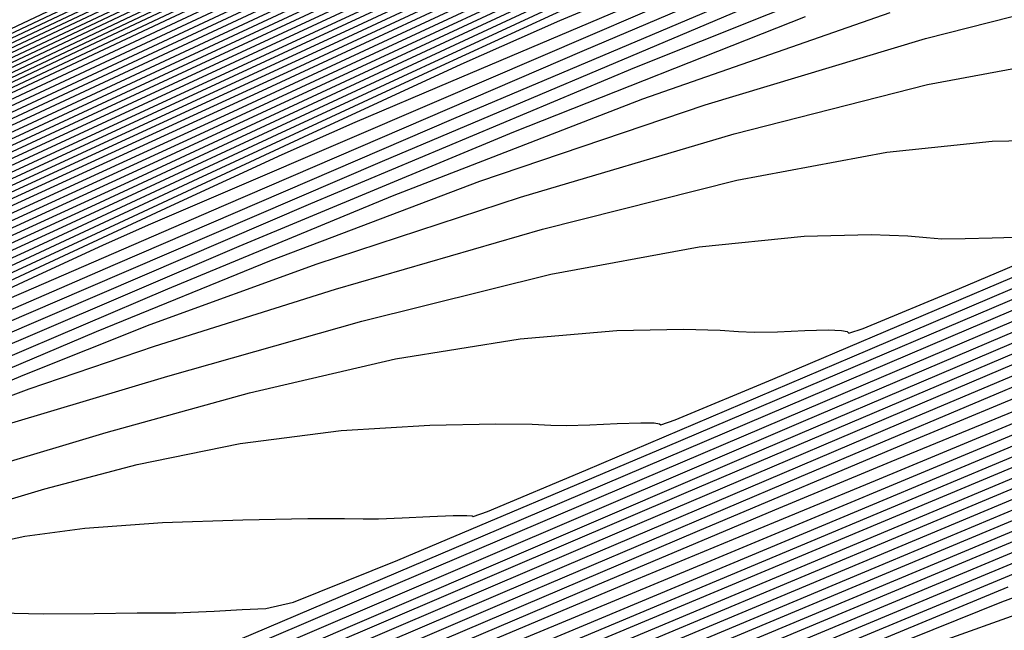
# Model space of a CAD drawing. Extents: x 3249832 to 3255657, y 13789405 to 13793316.
# Tile 361 of 656: x 3254717 to 3254721.46, y 13790584.61 to 13790587.38. Entities that reach past the tile are written whole.
import ezdxf

# ---------------------------------------------------------------- set-up
doc = ezdxf.new("R2010")
doc.units = 0
doc.header["$LTSCALE"] = 100
doc.header["$MEASUREMENT"] = 0
for name, color, linetype in [('GRATIO_CON', 10, 'CONTINUOUS'), ('GRATIO_ICON', 7, 'CONTINUOUS'), ('TARGETS_EAST', 7, 'CONTINUOUS')]:
    doc.layers.add(name, color=color, linetype=linetype)

# ---------------------------------------------------------------- blocks, each defined once
blk = doc.blocks.new('Gratio_032316_contours')
at = {"layer": 'GRATIO_CON', "color": 5, "linetype": 'Continuous', "flags": 128}
for points in [[(3254692.6071, 13790575.0655), (3254698.4305, 13790578.0125), (3254705.288, 13790581.4601), (3254711.117, 13790584.3885), (3254714.3706, 13790586.0332), (3254715.5644, 13790586.6501), (3254715.7297, 13790586.7503), (3254715.7257, 13790586.7599), (3254715.7243, 13790586.7643), (3254715.7252, 13790586.7639), (3254715.8478, 13790586.8163), (3254716.6894, 13790587.2086), (3254718.9668, 13790588.2849), (3254723.1765, 13790590.283), (3254728.934, 13790593.0143), (3254735.6343, 13790596.1835), (3254742.618, 13790599.4693), (3254749.0072, 13790602.4459)], [(3254691.7685, 13790574.5555), (3254694.7177, 13790576.0836), (3254700.0143, 13790578.764), (3254706.2512, 13790581.9005), (3254711.5522, 13790584.5659), (3254714.5103, 13790586.065), (3254715.5954, 13790586.6284), (3254715.7466, 13790586.7184), (3254715.8482, 13790586.7698), (3254716.5643, 13790587.1058), (3254718.5044, 13790588.0223), (3254722.1163, 13790589.7361), (3254727.2033, 13790592.148), (3254733.407, 13790595.0801), (3254740.2443, 13790598.295), (3254746.7332, 13790601.3185)], [(3254691.9524, 13790574.5689), (3254692.9705, 13790575.1405), (3254695.773, 13790576.5926), (3254700.8063, 13790579.1398), (3254706.7329, 13790582.1204), (3254711.7701, 13790584.6536), (3254714.5808, 13790586.0787), (3254715.6116, 13790586.6148), (3254715.755, 13790586.7009), (3254715.8477, 13790586.748), (3254716.5017, 13790587.0546), (3254718.2731, 13790587.891), (3254721.5863, 13790589.4626), (3254726.338, 13790591.7148), (3254732.2933, 13790594.5284), (3254739.0575, 13790597.7078), (3254745.5962, 13790600.7549)], [(3254692.5832, 13790574.7153), (3254693.0422, 13790574.9924), (3254693.0886, 13790575.0656), (3254693.2076, 13790575.1838), (3254694.1724, 13790575.7255), (3254696.8283, 13790577.1016), (3254701.5982, 13790579.5155), (3254707.2147, 13790582.3403), (3254711.9881, 13790584.7413), (3254714.6513, 13790586.0925), (3254715.6277, 13790586.6012), (3254715.7634, 13790586.6833), (3254715.8472, 13790586.7262), (3254716.4391, 13790587.0034), (3254718.0419, 13790587.7597), (3254721.0562, 13790589.1891), (3254725.4726, 13790591.2817), (3254731.1796, 13790593.9767), (3254737.8706, 13790597.1207), (3254744.4593, 13790600.1912), (3254749.6643, 13790602.5732)], [(3254692.5223, 13790574.6256), (3254693.8324, 13790575.3348), (3254694.3015, 13790575.6152), (3254694.3504, 13790575.6871), (3254694.4629, 13790575.7987), (3254695.3744, 13790576.3105), (3254697.8837, 13790577.6106), (3254702.3901, 13790579.8913), (3254707.6964, 13790582.5602), (3254712.2061, 13790584.8288), (3254714.7221, 13790586.1058), (3254715.6444, 13790586.587), (3254715.7723, 13790586.665), (3254715.8471, 13790586.7039), (3254716.3767, 13790586.9518), (3254717.8108, 13790587.6282), (3254720.5261, 13790588.9155), (3254724.6073, 13790590.8486), (3254730.066, 13790593.425), (3254736.6838, 13790596.5336), (3254743.3223, 13790599.6276), (3254748.6131, 13790602.0511)], [(3254692.5199, 13790574.5458), (3254694.97, 13790575.8408), (3254696.3308, 13790576.574), (3254696.8201, 13790576.8609), (3254696.8741, 13790576.93), (3254696.9733, 13790577.0286), (3254697.7783, 13790577.4805), (3254699.9943, 13790578.6287), (3254703.9739, 13790580.6428), (3254708.66, 13790582.9997), (3254712.6425, 13790585.0035), (3254714.8643, 13790586.1316), (3254715.6786, 13790586.5571), (3254715.7913, 13790586.6268), (3254715.848, 13790586.6577), (3254716.2527, 13790586.8476), (3254717.3489, 13790587.3648), (3254719.4661, 13790588.3683), (3254722.8766, 13790589.9822), (3254727.8386, 13790592.3216), (3254734.3101, 13790595.3593), (3254741.0483, 13790598.5002), (3254746.5107, 13790601.007)], [(3254690.7614, 13790573.5823), (3254693.6995, 13790575.131), (3254696.1939, 13790576.4485), (3254697.5799, 13790577.1935), (3254698.0794, 13790577.4837), (3254698.1359, 13790577.5514), (3254698.2286, 13790577.6435), (3254698.9803, 13790578.0655), (3254701.0496, 13790579.1377), (3254704.7659, 13790581.0185), (3254709.1418, 13790583.2195), (3254712.8607, 13790585.0908), (3254714.9354, 13790586.1445), (3254715.6957, 13790586.5422), (3254715.8008, 13790586.6077), (3254715.8484, 13790586.6346), (3254716.1906, 13790586.7956), (3254717.1179, 13790587.2331), (3254718.9361, 13790588.0947), (3254722.0113, 13790589.5491), (3254726.725, 13790591.7699), (3254733.1232, 13790594.7722), (3254739.9114, 13790597.9366), (3254745.4594, 13790600.485)], [(3254691.8891, 13790574.1408), (3254694.879, 13790575.7162), (3254697.4178, 13790577.0561), (3254698.8291, 13790577.8131), (3254699.3387, 13790578.1066), (3254699.3977, 13790578.1728), (3254699.4838, 13790578.2584), (3254700.1822, 13790578.6505), (3254702.1049, 13790579.6467), (3254705.5578, 13790581.3942), (3254709.6236, 13790583.4393), (3254713.0789, 13790585.1781), (3254715.0065, 13790586.1574), (3254715.7128, 13790586.5273), (3254715.8103, 13790586.5886), (3254715.8489, 13790586.6115), (3254716.1286, 13790586.7435), (3254716.887, 13790587.1013), (3254718.4061, 13790587.8211), (3254721.146, 13790589.1159), (3254725.6113, 13790591.2182), (3254731.9364, 13790594.185)], [(3254700.739, 13790578.8733), (3254701.3842, 13790579.2355), (3254703.1602, 13790580.1557), (3254706.3497, 13790581.7699), (3254710.1054, 13790583.6589), (3254713.2973, 13790585.2645), (3254715.0779, 13790586.1684), (3254715.7302, 13790586.5099), (3254715.8195, 13790586.5677), (3254715.8167, 13790586.5744), (3254715.8158, 13790586.5773), (3254715.8161, 13790586.5776), (3254715.8482, 13790586.5908), (3254716.0664, 13790586.6917), (3254716.656, 13790586.9696), (3254717.8761, 13790587.5475), (3254720.2806, 13790588.6828), (3254724.4976, 13790590.6665), (3254730.7495, 13790593.5979)], [(3254701.0893, 13790578.8791), (3254702.5767, 13790579.6718), (3254703.1167, 13790579.9751), (3254703.1831, 13790580.0372), (3254703.2495, 13790580.1032), (3254703.7881, 13790580.4056), (3254705.2708, 13790581.1738), (3254707.9336, 13790582.5214), (3254711.069, 13790584.0984), (3254713.7337, 13790585.4389), (3254715.2203, 13790586.1935), (3254715.7648, 13790586.4786), (3254715.8393, 13790586.5272), (3254715.8369, 13790586.5335), (3254715.8358, 13790586.5368), (3254715.8357, 13790586.538), (3254715.8493, 13790586.5443), (3254715.9424, 13790586.5876), (3254716.1941, 13790586.7062), (3254716.816, 13790587.0003), (3254718.55, 13790587.8165), (3254722.2703, 13790589.5631), (3254728.3759, 13790592.4236)], [(3254699.5972, 13790578.0569), (3254702.3132, 13790579.4867), (3254703.8259, 13790580.2913), (3254704.376, 13790580.5979), (3254704.4449, 13790580.6586), (3254704.5048, 13790580.7181), (3254704.9901, 13790580.9906), (3254706.3261, 13790581.6828), (3254708.7255, 13790582.8971), (3254711.5508, 13790584.3181), (3254713.952, 13790585.526), (3254715.2915, 13790586.206), (3254715.7822, 13790586.463), (3254715.8492, 13790586.507), (3254715.8469, 13790586.513), (3254715.8458, 13790586.5165), (3254715.8455, 13790586.5183), (3254715.8498, 13790586.521), (3254715.8804, 13790586.5355), (3254715.9632, 13790586.5745), (3254716.286, 13790586.7267), (3254717.6847, 13790587.3833), (3254721.1566, 13790589.0114), (3254727.189, 13790591.8365)], [(3254700.7768, 13790578.6421), (3254703.5371, 13790580.0944), (3254705.0751, 13790580.9109), (3254705.6353, 13790581.2207), (3254705.7067, 13790581.2801), (3254705.76, 13790581.333), (3254706.1921, 13790581.5756), (3254707.3814, 13790582.1918), (3254709.5175, 13790583.2728), (3254712.0326, 13790584.5379), (3254714.1702, 13790585.6132), (3254715.3627, 13790586.2185), (3254715.7995, 13790586.4474), (3254715.8591, 13790586.4866), (3254715.8571, 13790586.4921), (3254715.8561, 13790586.4954), (3254715.8558, 13790586.4971), (3254716.0291, 13790586.5789), (3254717.2419, 13790587.147), (3254720.5334, 13790588.689), (3254726.4243, 13790591.447), (3254733.3619, 13790594.6822)], [(3254698.6556, 13790577.4919), (3254701.9564, 13790579.2273), (3254704.7609, 13790580.702), (3254706.3242, 13790581.5304), (3254706.8946, 13790581.8436), (3254706.9685, 13790581.9015), (3254707.0152, 13790581.9479), (3254707.394, 13790582.1606), (3254708.4368, 13790582.7009), (3254710.3094, 13790583.6486), (3254712.5144, 13790584.7576), (3254714.3884, 13790585.7003), (3254715.4339, 13790586.231), (3254715.8168, 13790586.4317), (3254715.8691, 13790586.4661), (3254715.8673, 13790586.4709), (3254715.8666, 13790586.4736), (3254715.8666, 13790586.4746), (3254716.0343, 13790586.5527), (3254717.205, 13790587.0999), (3254720.3813, 13790588.5869), (3254726.0653, 13790591.2475), (3254732.7589, 13790594.3687)], [(3254700.911, 13790578.6089), (3254704.3155, 13790580.3977), (3254707.2087, 13790581.9173), (3254708.8226, 13790582.7696), (3254709.4132, 13790583.0892), (3254709.4922, 13790583.1444), (3254709.5257, 13790583.1778), (3254709.798, 13790583.3306), (3254710.5474, 13790583.7189), (3254711.8932, 13790584.4001), (3254713.478, 13790585.1973), (3254714.8247, 13790585.8755), (3254715.5759, 13790586.2579), (3254715.8513, 13790586.4026), (3254715.8897, 13790586.4263), (3254716.0452, 13790586.4993), (3254717.1314, 13790587.0056), (3254720.077, 13790588.3828), (3254725.3472, 13790590.8485), (3254731.553, 13790593.7418)], [(3254699.1029, 13790577.6187), (3254702.0388, 13790579.1675), (3254705.495, 13790580.9829), (3254708.4325, 13790582.525), (3254710.0718, 13790583.3891), (3254710.6725, 13790583.7121), (3254710.754, 13790583.7659), (3254710.781, 13790583.7927), (3254710.9999, 13790583.9156), (3254711.6027, 13790584.2279), (3254712.6852, 13790584.7758), (3254713.9598, 13790585.417), (3254715.0429, 13790585.9625), (3254715.6472, 13790586.27), (3254715.8688, 13790586.3861), (3254715.9002, 13790586.4045), (3254716.0503, 13790586.4733), (3254717.0945, 13790586.9586), (3254719.9249, 13790588.2807), (3254724.9882, 13790590.649), (3254730.95, 13790593.4284)], [(3254700.1865, 13790578.1548), (3254703.1665, 13790579.726), (3254706.6746, 13790581.568), (3254709.6564, 13790583.1326), (3254711.321, 13790584.0087), (3254711.9318, 13790584.3349), (3254712.0158, 13790584.3873), (3254712.0362, 13790584.4076), (3254712.2019, 13790584.5006), (3254712.658, 13790584.7369), (3254713.4771, 13790585.1515), (3254714.4416, 13790585.6367), (3254715.2612, 13790586.0495), (3254715.7184, 13790586.2822), (3254715.8859, 13790586.3706), (3254715.9089, 13790586.3857), (3254715.9087, 13790586.3872), (3254715.9095, 13790586.3868), (3254715.9111, 13790586.3845), (3254716.0564, 13790586.4474), (3254717.0585, 13790586.9111), (3254719.7731, 13790588.1784), (3254724.6292, 13790590.4494), (3254730.3471, 13790593.1149)], [(3254701.2702, 13790578.6908), (3254704.2942, 13790580.2845), (3254707.8541, 13790582.1532), (3254710.8802, 13790583.7402), (3254712.5702, 13790584.6282), (3254713.1911, 13790584.9578), (3254713.2776, 13790585.0087), (3254713.2914, 13790585.0225), (3254713.4039, 13790585.0856), (3254713.7133, 13790585.246), (3254714.269, 13790585.5272), (3254714.9234, 13790585.8564), (3254715.4795, 13790586.1365), (3254715.7897, 13790586.2944), (3254715.9033, 13790586.3543), (3254715.9191, 13790586.3645), (3254715.9192, 13790586.3653), (3254715.9202, 13790586.3644), (3254715.9222, 13790586.3617), (3254716.0619, 13790586.421), (3254717.0218, 13790586.864), (3254719.6211, 13790588.0763), (3254724.2702, 13790590.2499), (3254729.7441, 13790592.8014)], [(3254691.0121, 13790572.8429), (3254693.6234, 13790574.3309), (3254696.5687, 13790575.9783), (3254699.0297, 13790577.3495), (3254700.4885, 13790578.1685), (3254701.6296, 13790578.7987), (3254703.4376, 13790579.763), (3254706.5497, 13790581.4016), (3254710.2132, 13790583.3237), (3254713.3279, 13790584.9557), (3254715.0692, 13790585.8682), (3254715.7163, 13790586.2075), (3254715.8239, 13790586.264), (3254715.8528, 13790586.2788), (3254715.887, 13790586.296), (3254715.9164, 13790586.3105), (3254715.9334, 13790586.3181), (3254715.9409, 13790586.3194), (3254715.9444, 13790586.3161), (3254716.0728, 13790586.3683), (3254716.9484, 13790586.7696), (3254719.317, 13790587.8721), (3254723.5521, 13790589.8509), (3254728.5382, 13790592.1745)], [(3254691.9191, 13790573.2857), (3254694.5673, 13790574.7946), (3254697.5541, 13790576.465), (3254700.05, 13790577.8549), (3254701.523, 13790578.6809), (3254702.6327, 13790579.2936), (3254704.3365, 13790580.2023), (3254707.26, 13790581.7415), (3254710.7015, 13790583.5471), (3254713.6273, 13790585.0804), (3254715.2623, 13790585.9375), (3254715.8645, 13790586.2537), (3254715.9507, 13790586.2992), (3254715.9513, 13790586.2989), (3254715.9528, 13790586.2973), (3254715.9556, 13790586.2932), (3254716.0783, 13790586.3419), (3254716.9117, 13790586.7225), (3254719.1649, 13790587.7699), (3254723.1931, 13790589.6514), (3254727.9352, 13790591.8611)], [(3254691.1289, 13790572.7074), (3254692.8262, 13790573.7285), (3254695.5111, 13790575.2584), (3254698.5396, 13790576.9517), (3254701.0703, 13790578.3603), (3254702.5566, 13790579.1927), (3254703.629, 13790579.7849), (3254705.2126, 13790580.6296), (3254707.9188, 13790582.0544), (3254711.1043, 13790583.7259), (3254713.8124, 13790585.1457), (3254715.3255, 13790585.9397), (3254715.8827, 13790586.2333), (3254715.9621, 13790586.2761), (3254715.9625, 13790586.2763), (3254715.9639, 13790586.2747), (3254715.9669, 13790586.2704), (3254716.0838, 13790586.3155), (3254716.875, 13790586.6753), (3254719.0129, 13790587.6678), (3254722.8341, 13790589.4518), (3254727.3323, 13790591.5476)], [(3254692.0127, 13790573.1362), (3254693.7333, 13790574.1713), (3254696.455, 13790575.7221), (3254699.525, 13790577.4384), (3254702.0906, 13790578.8657), (3254703.5901, 13790579.7046), (3254704.6253, 13790580.2762), (3254706.0887, 13790581.057), (3254708.5775, 13790582.3673), (3254711.5071, 13790583.9048), (3254713.9975, 13790585.2109), (3254715.3888, 13790585.942), (3254715.9008, 13790586.2129), (3254715.9735, 13790586.2531), (3254715.9737, 13790586.2537), (3254715.975, 13790586.2522), (3254715.9781, 13790586.2475), (3254716.0893, 13790586.2892), (3254716.8383, 13790586.6281), (3254718.8608, 13790587.5657), (3254722.4751, 13790589.2523), (3254726.7293, 13790591.2342), (3254730.3544, 13790592.9064)], [(3254692.5237, 13790573.0777), (3254692.8909, 13790573.3927), (3254693.7803, 13790573.994), (3254695.5475, 13790575.0569), (3254698.3428, 13790576.6495), (3254701.4959, 13790578.4118), (3254704.1312, 13790579.8766), (3254705.6573, 13790580.7284), (3254706.6179, 13790581.2589), (3254707.8409, 13790581.9116), (3254709.8949, 13790582.9932), (3254712.3127, 13790584.2624), (3254714.3677, 13790585.3414), (3254715.5154, 13790585.9462), (3254715.9384, 13790586.1699), (3254716.0007, 13790586.1996), (3254716.0998, 13790586.236), (3254716.7645, 13790586.534), (3254718.5565, 13790587.3616), (3254721.7569, 13790588.8533), (3254725.5234, 13790590.6072), (3254728.7326, 13790592.0876)], [(3254702.4813, 13790578.8985), (3254705.1516, 13790580.382), (3254706.6909, 13790581.2403), (3254707.6142, 13790581.7502), (3254708.717, 13790582.339), (3254710.5537, 13790583.3061), (3254712.7155, 13790584.4412), (3254714.5528, 13790585.4066), (3254715.5787, 13790585.9484), (3254715.9566, 13790586.1493), (3254716.0125, 13790586.176), (3254716.1056, 13790586.2094), (3254716.728, 13790586.4867), (3254718.4045, 13790587.2595), (3254721.3979, 13790588.6538), (3254724.9204, 13790590.2938), (3254727.9217, 13790591.6781)], [(3254700.2305, 13790577.577), (3254703.4667, 13790579.3852), (3254706.1719, 13790580.8874), (3254707.7245, 13790581.7521), (3254708.6106, 13790582.2416), (3254709.5931, 13790582.7663), (3254711.2124, 13790583.619), (3254713.1183, 13790584.6201), (3254714.7379, 13790585.4718), (3254715.642, 13790585.9507), (3254715.9748, 13790586.1288), (3254716.0242, 13790586.1525), (3254716.1114, 13790586.1827), (3254716.6914, 13790586.4394), (3254718.2526, 13790587.1573), (3254721.0389, 13790588.4543), (3254724.3174, 13790589.9803), (3254727.1107, 13790591.2687)], [(3254701.1744, 13790578.0407), (3254704.4521, 13790579.8719), (3254707.1922, 13790581.3929), (3254708.7581, 13790582.264), (3254709.6069, 13790582.7329), (3254710.4692, 13790583.1937), (3254711.8711, 13790583.9319), (3254713.5211, 13790584.7989), (3254714.923, 13790585.5371), (3254715.7052, 13790585.9529), (3254715.993, 13790586.1082), (3254716.0359, 13790586.1289), (3254716.1172, 13790586.156), (3254716.6549, 13790586.3921), (3254718.1006, 13790587.0552), (3254720.6799, 13790588.2547), (3254723.7145, 13790589.6669), (3254726.2998, 13790590.8593), (3254727.7982, 13790591.5265)], [(3254703.0621, 13790578.9681), (3254706.423, 13790580.8453), (3254709.2328, 13790582.4037), (3254710.8252, 13790583.2878), (3254711.5995, 13790583.7155), (3254712.2214, 13790584.0483), (3254713.1886, 13790584.5577), (3254714.3269, 13790585.1559), (3254715.2941, 13790585.6652), (3254715.8336, 13790585.9524), (3254716.0313, 13790586.0613), (3254716.0585, 13790586.0801), (3254716.0583, 13790586.0819), (3254716.0598, 13790586.0806), (3254716.0634, 13790586.0753), (3254716.133, 13790586.0953), (3254716.5847, 13790586.2924), (3254717.7979, 13790586.8485), (3254719.9623, 13790587.855), (3254722.5086, 13790589.0399), (3254724.678, 13790590.0404), (3254725.9429, 13790590.6036), (3254726.702, 13790590.9159), (3254727.5851, 13790591.2734)], [(3254710.2531, 13790582.9091), (3254711.8588, 13790583.7997), (3254712.5958, 13790584.2069), (3254713.0975, 13790584.4757), (3254713.8473, 13790584.8706), (3254714.7299, 13790585.3343), (3254715.4797, 13790585.7292), (3254715.898, 13790585.9519), (3254716.0513, 13790586.0363), (3254716.0726, 13790586.0508), (3254716.0729, 13790586.0522), (3254716.0746, 13790586.0509), (3254716.0782, 13790586.046), (3254716.1413, 13790586.0642), (3254716.5498, 13790586.2423), (3254717.6467, 13790586.7451), (3254719.6035, 13790587.6551), (3254721.9057, 13790588.7264), (3254723.867, 13790589.631), (3254725.0153, 13790590.1422), (3254725.7337, 13790590.4384), (3254726.6191, 13790590.7994), (3254728.1014, 13790591.4258)], [(3254711.2735, 13790583.4146), (3254712.8924, 13790584.3116), (3254713.5921, 13790584.6982), (3254713.9736, 13790584.903), (3254714.5061, 13790585.1835), (3254715.1328, 13790585.5128), (3254715.6653, 13790585.7932), (3254715.9624, 13790585.9513), (3254716.0713, 13790586.0113), (3254716.0867, 13790586.0216), (3254716.0874, 13790586.0225), (3254716.0894, 13790586.0212), (3254716.093, 13790586.0168), (3254716.1496, 13790586.033), (3254716.5148, 13790586.1922), (3254717.4954, 13790586.6417), (3254719.2447, 13790587.4552), (3254721.3027, 13790588.4128), (3254723.0561, 13790589.2215), (3254724.0877, 13790589.6807), (3254724.7653, 13790589.9609), (3254725.6531, 13790590.3253), (3254727.1525, 13790590.9606)], [(3254709.3793, 13790582.3055), (3254712.2938, 13790583.92), (3254713.926, 13790584.8234), (3254714.5884, 13790585.1895), (3254714.8497, 13790585.3304), (3254715.1648, 13790585.4963), (3254715.5357, 13790585.6912), (3254715.8509, 13790585.8572), (3254716.0267, 13790585.9508), (3254716.0914, 13790585.9863), (3254716.1009, 13790585.9923), (3254716.102, 13790585.9927), (3254716.1042, 13790585.9915), (3254716.1077, 13790585.9875), (3254716.1578, 13790586.0018), (3254716.4798, 13790586.1421), (3254717.3441, 13790586.5383), (3254718.8859, 13790587.2553), (3254720.6998, 13790588.0993)], [(3254702.5906, 13790578.2673), (3254704.5244, 13790579.4329), (3254707.5692, 13790581.1695), (3254710.9985, 13790583.0851), (3254713.864, 13790584.673), (3254715.4593, 13790585.5568), (3254716.0468, 13790585.8839), (3254716.1309, 13790585.932), (3254716.1321, 13790585.9327), (3254716.1344, 13790585.9319), (3254716.1375, 13790585.929), (3254716.1744, 13790585.9394), (3254716.4098, 13790586.042), (3254717.0415, 13790586.3315), (3254718.1683, 13790586.8555), (3254719.4939, 13790587.4723), (3254720.6233, 13790587.9932), (3254721.3048, 13790588.2964), (3254721.8603, 13790588.5284), (3254722.7552, 13790588.9032), (3254724.306, 13790589.5652), (3254726.2341, 13790590.3812), (3254728.1119, 13790591.1491)], [(3254711.3447, 13790583.2193), (3254714.0292, 13790584.7085), (3254715.5225, 13790585.5385), (3254716.0713, 13790585.8475), (3254716.1482, 13790585.8954), (3254716.1471, 13790585.8987), (3254716.1467, 13790585.9009), (3254716.1471, 13790585.9023), (3254716.1482, 13790585.9028), (3254716.1501, 13790585.9021), (3254716.1527, 13790585.8997), (3254716.1828, 13790585.9082), (3254716.3749, 13790585.9919), (3254716.8902, 13790586.2281), (3254717.8095, 13790586.6556), (3254718.891, 13790587.1588), (3254719.8124, 13790587.5838), (3254720.3772, 13790587.8349), (3254720.8919, 13790588.051), (3254721.7892, 13790588.4292), (3254723.3571, 13790589.1), (3254725.3073, 13790589.926), (3254727.2068, 13790590.7028)], [(3254711.6908, 13790583.3536), (3254714.1943, 13790584.7444), (3254715.5857, 13790585.521), (3254716.096, 13790585.8124), (3254716.1664, 13790585.8601), (3254716.1645, 13790585.8656), (3254716.1637, 13790585.8693), (3254716.1637, 13790585.8715), (3254716.1645, 13790585.8725), (3254716.1659, 13790585.8722), (3254716.1679, 13790585.8704), (3254716.1912, 13790585.877), (3254716.3399, 13790585.9418), (3254716.7389, 13790586.1247), (3254717.4507, 13790586.4557), (3254718.2881, 13790586.8453), (3254719.0015, 13790587.1744), (3254719.4495, 13790587.3735), (3254719.9236, 13790587.5735), (3254720.8232, 13790587.9552), (3254722.4083, 13790588.6348), (3254724.3805, 13790589.4707), (3254726.3018, 13790590.2565), (3254727.8228, 13790590.829)], [(3254709.2429, 13790581.9209), (3254712.0369, 13790583.4878), (3254714.3594, 13790584.7803), (3254715.6488, 13790585.5035), (3254716.1207, 13790585.7773), (3254716.1846, 13790585.8249), (3254716.182, 13790585.8325), (3254716.1806, 13790585.8376), (3254716.1803, 13790585.8408), (3254716.1807, 13790585.8423), (3254716.1817, 13790585.8424), (3254716.1831, 13790585.8412), (3254716.1996, 13790585.8458), (3254716.305, 13790585.8917), (3254716.5876, 13790586.0213), (3254717.0919, 13790586.2558), (3254717.6851, 13790586.5318), (3254718.1906, 13790586.7649), (3254718.5219, 13790586.912), (3254718.9553, 13790587.096), (3254719.8572, 13790587.4811)], [(3254710.3587, 13790582.4219), (3254712.7291, 13790583.7564), (3254714.6896, 13790584.8521), (3254715.7751, 13790585.4686), (3254716.1701, 13790585.7071), (3254716.221, 13790585.7544), (3254716.2168, 13790585.7662), (3254716.2147, 13790585.7742), (3254716.2138, 13790585.779), (3254716.2163, 13790585.7824), (3254716.2349, 13790585.7914), (3254716.285, 13790585.8145), (3254716.3743, 13790585.856), (3254716.4793, 13790585.9048), (3254716.5687, 13790585.9461), (3254716.6667, 13790585.9891), (3254717.0186, 13790586.141), (3254717.9253, 13790586.5331), (3254719.5618, 13790587.2394), (3254721.6001, 13790588.105), (3254723.5867, 13790588.9177), (3254725.1595, 13790589.5097), (3254726.3237, 13790589.8906), (3254727.1764, 13790590.1143)], [(3254710.9166, 13790582.6724), (3254713.0752, 13790583.8906), (3254714.8547, 13790584.888), (3254715.8383, 13790585.451), (3254716.1948, 13790585.6717), (3254716.2394, 13790585.7183), (3254716.2347, 13790585.7313), (3254716.2323, 13790585.7394), (3254716.2314, 13790585.7439), (3254716.2759, 13790585.7651), (3254716.5879, 13790585.9004), (3254717.4346, 13790586.2669), (3254718.9689, 13790586.9291), (3254720.8885, 13790587.7431), (3254722.7769, 13790588.5127), (3254724.2999, 13790589.0821), (3254725.4523, 13790589.4565), (3254726.3108, 13790589.6812), (3254726.9443, 13790589.799), (3254727.3896, 13790589.8421)], [(3254711.4745, 13790582.923), (3254713.4214, 13790584.0249), (3254715.0198, 13790584.9239), (3254715.9014, 13790585.4335), (3254716.2196, 13790585.6362), (3254716.2579, 13790585.6816), (3254716.2528, 13790585.6948), (3254716.2505, 13790585.7021), (3254716.2502, 13790585.705), (3254716.2897, 13790585.7221), (3254716.5628, 13790585.8388), (3254717.3024, 13790586.1575), (3254718.6446, 13790586.7356), (3254720.3392, 13790587.4516), (3254722.0389, 13790588.1389), (3254723.4616, 13790588.6638), (3254724.5834, 13790589.0236), (3254725.4451, 13790589.248), (3254726.0855, 13790589.3672), (3254726.5354, 13790589.4112), (3254726.8236, 13790589.4102), (3254726.984, 13790589.3911), (3254727.0708, 13790589.3672), (3254727.1431, 13790589.3483)], [(3254710.4145, 13790582.2199), (3254712.0325, 13790583.1735), (3254713.7675, 13790584.1592), (3254715.1849, 13790584.9598), (3254715.9646, 13790585.4159), (3254716.2443, 13790585.6006), (3254716.2764, 13790585.6449), (3254716.2708, 13790585.6584), (3254716.2688, 13790585.6647), (3254716.2689, 13790585.6661), (3254716.3035, 13790585.6791), (3254716.5377, 13790585.7772), (3254717.1703, 13790586.0481), (3254718.3204, 13790586.5422), (3254719.7898, 13790587.1601), (3254721.301, 13790587.765)], [(3254710.9226, 13790582.2762), (3254711.887, 13790582.9167), (3254713.1483, 13790583.6745), (3254714.4597, 13790584.4278), (3254715.5151, 13790585.0318), (3254716.0909, 13790585.3812), (3254716.2943, 13790585.5293), (3254716.3154, 13790585.5687), (3254716.3337, 13790585.5874), (3254716.4878, 13790585.6532), (3254716.906, 13790585.8293), (3254717.6718, 13790586.1553), (3254718.6911, 13790586.5771), (3254719.8251, 13790587.0174), (3254720.9468, 13790587.4089)], [(3254711.7558, 13790582.6771), (3254712.6233, 13790583.265), (3254713.7062, 13790583.9249), (3254714.8061, 13790584.5614), (3254715.6811, 13790585.0655), (3254716.1561, 13790585.3589), (3254716.3225, 13790585.486), (3254716.3382, 13790585.5225), (3254716.3505, 13790585.5392), (3254716.4645, 13790585.5885), (3254716.7746, 13790585.7186), (3254717.3478, 13790585.9614), (3254718.1418, 13790586.2856), (3254719.0872, 13790586.6436), (3254720.1085, 13790586.9906), (3254721.1081, 13790587.2919), (3254721.9825, 13790587.5155)], [(3254716.6436, 13790585.6072), (3254717.0239, 13790585.7674), (3254717.5925, 13790585.994), (3254718.3492, 13790586.2697), (3254719.2703, 13790586.5722), (3254720.2393, 13790586.859), (3254721.1168, 13790587.0823), (3254721.7914, 13790587.2082), (3254722.2643, 13790587.2567), (3254722.5651, 13790587.2616), (3254722.7288, 13790587.2521), (3254722.814, 13790587.2393), (3254722.885, 13790587.23), (3254722.9896, 13790587.2286), (3254723.1107, 13790587.2312), (3254723.2148, 13790587.232), (3254723.2768, 13790587.2265), (3254723.3043, 13790587.2165), (3254723.3137, 13790587.2051), (3254723.3787, 13790587.2211), (3254723.8046, 13790587.3942)], [(3254716.6999, 13790585.5733), (3254717.0433, 13790585.7024), (3254717.6113, 13790585.8959), (3254718.432, 13790586.1539), (3254719.3705, 13790586.4261), (3254720.2512, 13790586.6492), (3254720.9326, 13790586.7764), (3254721.4101, 13790586.8258), (3254721.7134, 13790586.8319), (3254721.8778, 13790586.8243), (3254721.9627, 13790586.8137), (3254722.0333, 13790586.8063), (3254722.1384, 13790586.806), (3254722.2604, 13790586.8094), (3254722.3651, 13790586.811), (3254722.4269, 13790586.8067), (3254722.4537, 13790586.7982), (3254722.4622, 13790586.7884), (3254722.5272, 13790586.806), (3254722.957, 13790586.982), (3254724.1184, 13790587.473)], [(3254716.8822, 13790585.3509), (3254717.393, 13790585.5032), (3254718.0426, 13790585.6833), (3254718.7041, 13790585.8386), (3254719.2695, 13790585.9292), (3254719.7085, 13790585.966), (3254720.0099, 13790585.9724), (3254720.1757, 13790585.9686), (3254720.26, 13790585.9626), (3254720.33, 13790585.959), (3254720.4361, 13790585.961), (3254720.5598, 13790585.9658), (3254720.6657, 13790585.9689), (3254720.7271, 13790585.9672), (3254720.7525, 13790585.9617), (3254720.7593, 13790585.9551), (3254720.8243, 13790585.9759), (3254721.262, 13790586.1576), (3254722.4463, 13790586.6599), (3254724.5647, 13790587.5622)], [(3254716.7994, 13790585.1548), (3254717.1139, 13790585.248), (3254717.5333, 13790585.3583), (3254718, 13790585.4543), (3254718.4586, 13790585.5119), (3254718.8603, 13790585.537), (3254719.1582, 13790585.5427), (3254719.3246, 13790585.5408), (3254719.4086, 13790585.537), (3254719.4784, 13790585.5353), (3254719.5849, 13790585.5385), (3254719.7095, 13790585.544), (3254719.8159, 13790585.5479), (3254719.8772, 13790585.5474), (3254719.9019, 13790585.5435), (3254719.9079, 13790585.5384), (3254719.9729, 13790585.5608), (3254720.4145, 13790585.7453), (3254721.6103, 13790586.2534), (3254723.7495, 13790587.165), (3254726.2676, 13790588.2355)], [(3254716.8354, 13790584.9917), (3254717.024, 13790585.0332), (3254717.296, 13790585.07), (3254717.6477, 13790585.0946), (3254718.0121, 13790585.1079), (3254718.3065, 13790585.113), (3254718.4736, 13790585.113), (3254718.5572, 13790585.1114), (3254718.6268, 13790585.1116), (3254718.7338, 13790585.116), (3254718.8592, 13790585.1222), (3254718.9662, 13790585.1269), (3254719.0273, 13790585.1276), (3254719.0513, 13790585.1252), (3254719.0564, 13790585.1217), (3254719.1214, 13790585.1457), (3254719.5669, 13790585.3331), (3254720.7742, 13790585.8469), (3254722.9343, 13790586.7678), (3254725.4769, 13790587.8492)], [(3254716.9079, 13790584.6854), (3254717.1071, 13790584.6809), (3254717.3378, 13790584.6822), (3254717.5331, 13790584.6849), (3254717.6457, 13790584.6857), (3254717.7088, 13790584.6859), (3254717.7751, 13790584.688), (3254717.8826, 13790584.6934), (3254718.009, 13790584.7001), (3254718.1167, 13790584.7051), (3254718.242, 13790584.7335), (3254718.7144, 13790584.9236), (3254719.9374, 13790585.4416), (3254722.1188, 13790586.371), (3254724.6861, 13790587.4629)], [(3254705.9116, 13790577.8646), (3254708.1175, 13790579.1005), (3254710.7169, 13790580.5458), (3254712.9274, 13790581.7729), (3254714.1757, 13790582.4708), (3254714.7262, 13790582.7961), (3254715.0524, 13790583.0219), (3254715.5221, 13790583.355), (3254716.08, 13790583.7363), (3254716.5646, 13790584.0399), (3254716.8538, 13790584.174), (3254716.982, 13790584.1819), (3254717.0224, 13790584.1408), (3254717.099, 13790584.1397), (3254717.5383, 13790584.3161), (3254718.7171, 13790584.8192), (3254720.8259, 13790585.7202), (3254723.3083, 13790586.7772), (3254725.4214, 13790587.6704), (3254726.6744, 13790588.1882), (3254727.5859, 13790588.5544)], [(3254706.6505, 13790578.2292), (3254708.8775, 13790579.476), (3254711.5017, 13790580.9344), (3254713.7333, 13790582.1722), (3254714.9891, 13790582.8719), (3254715.5116, 13790583.1747), (3254715.7499, 13790583.3365), (3254716.0604, 13790583.5567), (3254716.4291, 13790583.8087), (3254716.7495, 13790584.0094), (3254716.9406, 13790584.0981), (3254717.0252, 13790584.1039), (3254717.0515, 13790584.0781), (3254717.1178, 13790584.0869), (3254717.5212, 13790584.2551), (3254718.6086, 13790584.7221), (3254720.5548, 13790585.555), (3254722.8462, 13790586.5312), (3254724.7967, 13790587.3557), (3254725.9591, 13790587.8362), (3254726.8409, 13790588.1912), (3254728.1881, 13790588.742)], [(3254707.3893, 13790578.5938), (3254709.6376, 13790579.8515), (3254712.2865, 13790581.3229), (3254714.5393, 13790582.5715), (3254715.8025, 13790583.2729), (3254716.297, 13790583.5533), (3254716.4474, 13790583.6511), (3254716.5986, 13790583.7584), (3254716.7783, 13790583.8812), (3254716.9344, 13790583.9789), (3254717.0275, 13790584.0223), (3254717.0685, 13790584.0259), (3254717.0807, 13790584.0155), (3254717.1366, 13790584.0341), (3254717.5041, 13790584.1941), (3254718.5, 13790584.625), (3254720.2837, 13790585.3899), (3254722.384, 13790586.2852), (3254724.1719, 13790587.0411), (3254725.2438, 13790587.4841), (3254726.0958, 13790587.8279), (3254727.4497, 13790588.3828)], [(3254708.1214, 13790578.9547), (3254710.3824, 13790580.2187), (3254713.0458, 13790581.699), (3254715.3103, 13790582.9569), (3254716.5747, 13790583.6637), (3254717.0391, 13790583.9291), (3254717.1039, 13790583.9728), (3254717.1504, 13790583.998), (3254717.4838, 13790584.1438), (3254718.3901, 13790584.5327), (3254720.0122, 13790585.2261), (3254721.9218, 13790586.0394), (3254723.5472, 13790586.7264), (3254724.5284, 13790587.1321), (3254725.3508, 13790587.4647), (3254726.7113, 13790588.0236), (3254729.0535, 13790588.9994)], [(3254708.2229, 13790578.9024), (3254709.3309, 13790579.5354), (3254711.2966, 13790580.6341), (3254713.6124, 13790581.9199), (3254715.5821, 13790583.0104), (3254716.6832, 13790583.6194), (3254717.0889, 13790583.8442), (3254717.1466, 13790583.8778), (3254717.1457, 13790583.8811), (3254717.1445, 13790583.8855), (3254717.1434, 13790583.8904), (3254717.1807, 13790583.9111), (3254717.4473, 13790584.0289), (3254718.1722, 13790584.3412), (3254719.4698, 13790584.8966), (3254720.9974, 13790585.5475), (3254722.2978, 13790586.0971), (3254723.0978, 13790586.428), (3254723.8608, 13790586.7382), (3254725.2345, 13790587.3052), (3254727.6189, 13790588.3002)], [(3254708.4393, 13790578.9555), (3254708.9096, 13790579.2396), (3254709.9357, 13790579.8257), (3254711.7536, 13790580.8419), (3254713.8956, 13790582.031), (3254715.7174, 13790583.0395), (3254716.7359, 13790583.6025), (3254717.1114, 13790583.8099), (3254717.1651, 13790583.8402), (3254717.1647, 13790583.8422), (3254717.164, 13790583.8453), (3254717.1631, 13790583.8492), (3254717.1958, 13790583.8677), (3254717.429, 13790583.9714), (3254718.0632, 13790584.2455), (3254719.1986, 13790584.7319), (3254720.5353, 13790585.3015), (3254721.6731, 13790585.7825), (3254722.3824, 13790586.0759), (3254723.1158, 13790586.375), (3254724.4961, 13790586.946), (3254726.9015, 13790587.9506), (3254729.7318, 13790589.1319)], [(3254708.2902, 13790578.7824), (3254708.8295, 13790579.1058), (3254709.155, 13790579.3104), (3254709.5964, 13790579.5768), (3254710.5404, 13790580.1161), (3254712.2107, 13790581.0497), (3254714.1787, 13790582.1422), (3254715.8526, 13790583.0686), (3254716.7886, 13790583.5857), (3254717.1338, 13790583.7764), (3254717.1833, 13790583.8054), (3254717.2116, 13790583.8216), (3254717.4113, 13790583.9122), (3254717.9545, 13790584.1489), (3254718.9275, 13790584.5669), (3254720.0731, 13790585.0555), (3254721.0483, 13790585.4679), (3254721.6671, 13790585.7239), (3254722.3708, 13790586.0117), (3254723.7577, 13790586.5868), (3254726.1842, 13790587.601), (3254729.0395, 13790588.7933)], [(3254708.1392, 13790578.63), (3254709.002, 13790579.1372), (3254709.5465, 13790579.4628), (3254709.8707, 13790579.6652), (3254710.2831, 13790579.914), (3254711.1451, 13790580.4064), (3254712.6678, 13790581.2575), (3254714.4618, 13790582.2533), (3254715.9878, 13790583.0977), (3254716.8413, 13790583.5688), (3254717.1564, 13790583.7423), (3254717.2019, 13790583.7682), (3254717.2258, 13790583.7815), (3254717.3925, 13790583.8569), (3254717.8453, 13790584.0541), (3254718.6562, 13790584.4024), (3254719.6109, 13790584.8096), (3254720.4236, 13790585.1532), (3254720.9518, 13790585.3718), (3254721.6257, 13790585.6485), (3254723.0193, 13790586.2276), (3254725.4669, 13790587.2514), (3254728.3471, 13790588.4547)], [(3254711.6567, 13790580.5884), (3254712.3546, 13790580.9871), (3254713.5819, 13790581.6731), (3254715.0281, 13790582.4756), (3254716.2586, 13790583.1558), (3254716.9475, 13790583.5349), (3254717.2026, 13790583.6738), (3254717.2402, 13790583.6936), (3254717.2552, 13790583.7011), (3254717.3554, 13790583.7462), (3254717.6272, 13790583.8645), (3254718.1137, 13790584.0734), (3254718.6865, 13790584.3178), (3254719.1742, 13790584.5239), (3254719.5211, 13790584.6677), (3254720.1357, 13790584.922), (3254721.5425, 13790585.5092), (3254724.0323, 13790586.5523), (3254726.9625, 13790587.7775), (3254729.4569, 13790588.8121)], [(3254711.6974, 13790580.5336), (3254712.0177, 13790580.7298), (3254712.3434, 13790580.9256), (3254712.9594, 13790581.2775), (3254714.039, 13790581.8809), (3254715.3113, 13790582.5868), (3254716.3941, 13790583.1849), (3254717.0006, 13790583.5179), (3254717.2257, 13790583.6395), (3254717.2594, 13790583.6563), (3254717.2699, 13790583.6609), (3254717.3369, 13790583.6908), (3254717.5181, 13790583.7696), (3254717.8425, 13790583.909), (3254718.2244, 13790584.0718), (3254718.5494, 13790584.2093), (3254718.8058, 13790584.3156), (3254719.3907, 13790584.5588), (3254720.8041, 13790585.15), (3254723.315, 13790586.2027), (3254726.2702, 13790587.4389), (3254728.7858, 13790588.483)], [(3254710.9558, 13790580.0324), (3254711.8495, 13790580.5563), (3254712.4144, 13790580.8906), (3254712.7333, 13790581.0847), (3254713.0302, 13790581.2628), (3254713.5641, 13790581.5679), (3254714.496, 13790582.0887), (3254715.5944, 13790582.6979), (3254716.5295, 13790583.214), (3254717.0537, 13790583.5009), (3254717.2488, 13790583.6053), (3254717.2786, 13790583.619), (3254717.2846, 13790583.6207), (3254717.3184, 13790583.6354), (3254717.4091, 13790583.6748), (3254717.5712, 13790583.7445), (3254717.7622, 13790583.8259), (3254717.9247, 13790583.8946), (3254718.0904, 13790583.9636), (3254718.6457, 13790584.1956), (3254720.0657, 13790584.7908), (3254722.5977, 13790585.8531), (3254725.5778, 13790587.1004), (3254728.1146, 13790588.154)], [(3254708.7222, 13790578.6568), (3254710.3793, 13790579.6321), (3254711.66, 13790580.3829), (3254712.5613, 13790580.9111), (3254713.1314, 13790581.2475), (3254713.449, 13790581.4395), (3254713.7169, 13790581.6), (3254714.1688, 13790581.8582), (3254714.9531, 13790582.2965), (3254715.8776, 13790582.8091), (3254716.6649, 13790583.243), (3254717.1819, 13790583.5155), (3254717.8725, 13790583.8234), (3254719.325, 13790584.4333), (3254721.8797, 13790585.504), (3254724.8854, 13790586.7618), (3254727.4434, 13790587.8249)], [(3254716.9342, 13790583.3021), (3254717.2097, 13790583.4523), (3254717.3129, 13790583.5061), (3254717.3299, 13790583.5116), (3254717.3322, 13790583.5087), (3254717.3342, 13790583.506), (3254717.3356, 13790583.5041), (3254717.3363, 13790583.5035), (3254717.3366, 13790583.5035), (3254717.3368, 13790583.5035), (3254717.404, 13790583.531), (3254717.872, 13790583.7263), (3254719.1412, 13790584.2584), (3254721.412, 13790585.2112), (3254724.0847, 13790586.3299), (3254726.3595, 13790587.2754), (3254727.6653, 13790587.8043)], [(3254716.7264, 13790583.1429), (3254717.0689, 13790583.3317), (3254717.2612, 13790583.4364), (3254717.3335, 13790583.4736), (3254717.3459, 13790583.4765), (3254717.3487, 13790583.4728), (3254717.3514, 13790583.469), (3254717.3534, 13790583.4662), (3254717.3545, 13790583.4652), (3254717.3548, 13790583.4653), (3254717.3552, 13790583.4653), (3254717.4185, 13790583.4907), (3254717.8577, 13790583.6733), (3254719.0482, 13790584.1718), (3254721.1778, 13790585.065), (3254723.6843, 13790586.114), (3254725.8175, 13790587.0007), (3254727.0441, 13790587.4974)], [(3254716.7815, 13790583.1276), (3254717.0096, 13790583.2539), (3254717.2039, 13790583.3609), (3254717.313, 13790583.4203), (3254717.3542, 13790583.441), (3254717.362, 13790583.4413), (3254717.3652, 13790583.4368), (3254717.3685, 13790583.432), (3254717.3712, 13790583.4283), (3254717.3726, 13790583.427), (3254717.3731, 13790583.427), (3254717.3735, 13790583.427), (3254717.4329, 13790583.4504), (3254717.8433, 13790583.6204), (3254718.9551, 13790584.0852), (3254720.9437, 13790584.9188), (3254723.2838, 13790585.8981), (3254725.2755, 13790586.7259), (3254726.4229, 13790587.1904), (3254727.0474, 13790587.4227)], [(3254716.7162, 13790583.0323), (3254717.0273, 13790583.2138), (3254717.1508, 13790583.2859), (3254717.1927, 13790583.3099), (3254717.2387, 13790583.3352), (3254717.2936, 13790583.3639), (3254717.3416, 13790583.3862), (3254717.3708, 13790583.395), (3254717.3844, 13790583.3942), (3254717.3891, 13790583.3904), (3254717.3908, 13790583.3887), (3254717.3914, 13790583.3888), (3254717.3919, 13790583.3888), (3254717.4474, 13790583.4101), (3254717.829, 13790583.5674), (3254718.8621, 13790583.9986), (3254720.7095, 13790584.7726), (3254722.8834, 13790585.6822), (3254724.7335, 13790586.4511), (3254725.8017, 13790586.8835), (3254726.3982, 13790587.1052), (3254727.0253, 13790587.3226), (3254728.0393, 13790587.6815)], [(3254709.7009, 13790578.7469), (3254711.5361, 13790579.8562), (3254713.4201, 13790580.9757), (3254715.0366, 13790581.928), (3254716.1456, 13790582.5788), (3254716.8101, 13790582.9667), (3254717.1693, 13790583.1736), (3254717.3482, 13790583.2733), (3254717.4157, 13790583.3078), (3254717.4269, 13790583.3111), (3254717.4277, 13790583.3112), (3254717.428, 13790583.3122), (3254717.4287, 13790583.3123), (3254717.4763, 13790583.3295), (3254717.8003, 13790583.4614), (3254718.6761, 13790583.8253), (3254720.2412, 13790584.4802), (3254722.0826, 13790585.2504), (3254723.6496, 13790585.9016), (3254724.5594, 13790586.2697), (3254725.0999, 13790586.4703), (3254725.7268, 13790586.6894), (3254726.7566, 13790587.0552), (3254727.9474, 13790587.4663)], [(3254710.3504, 13790579.065), (3254712.1959, 13790580.1806), (3254714.0651, 13790581.2918), (3254715.6138, 13790582.2047), (3254716.5872, 13790582.7766), (3254717.087, 13790583.0691), (3254717.3042, 13790583.1944), (3254717.4028, 13790583.2494), (3254717.44, 13790583.2687), (3254717.446, 13790583.2712), (3254717.4463, 13790583.2723), (3254717.4464, 13790583.2739), (3254717.4471, 13790583.274), (3254717.4907, 13790583.2892), (3254717.786, 13790583.4084), (3254718.583, 13790583.7387), (3254720.007, 13790584.334), (3254721.6821, 13790585.0345), (3254723.1076, 13790585.6269), (3254723.9382, 13790585.9627), (3254724.4507, 13790586.1529), (3254725.0776, 13790586.3728), (3254726.1152, 13790586.742), (3254727.3154, 13790587.1566)], [(3254709.4615, 13790578.4248), (3254711.0257, 13790579.3982), (3254712.9133, 13790580.5386), (3254714.7994, 13790581.6597), (3254716.2948, 13790582.5414), (3254717.1184, 13790583.0259), (3254717.4219, 13790583.2047), (3254717.4652, 13790583.2313), (3254717.4648, 13790583.2335), (3254717.4647, 13790583.2356), (3254717.4655, 13790583.2358), (3254717.5052, 13790583.2489), (3254717.7716, 13790583.3554), (3254718.49, 13790583.6521), (3254719.7728, 13790584.1879), (3254721.2817, 13790584.8186), (3254722.5657, 13790585.3521), (3254723.317, 13790585.6558), (3254723.8015, 13790585.8354), (3254724.4283, 13790586.0562), (3254725.4738, 13790586.4288), (3254726.6833, 13790586.8469), (3254727.6696, 13790587.1492)], [(3254710.0656, 13790578.7159), (3254711.5627, 13790579.6503), (3254713.3231, 13790580.7164), (3254715.0568, 13790581.7488), (3254716.4213, 13790582.5555), (3254717.1708, 13790582.9999), (3254717.4459, 13790583.166), (3254717.4841, 13790583.1928), (3254717.483, 13790583.1962), (3254717.4828, 13790583.1983), (3254717.4837, 13790583.198), (3254717.5196, 13790583.2088), (3254717.7573, 13790583.3024), (3254718.397, 13790583.5655), (3254719.5386, 13790584.0417), (3254720.8813, 13790584.6027), (3254722.0237, 13790585.0773), (3254722.6958, 13790585.3489), (3254723.1524, 13790585.518), (3254723.7791, 13790585.7395), (3254724.8324, 13790586.1157), (3254726.0513, 13790586.5372), (3254727.0452, 13790586.8419), (3254727.5265, 13790586.9139)], [(3254716.6747, 13790582.5829), (3254717.2757, 13790582.9476), (3254717.4939, 13790583.0889), (3254717.5217, 13790583.1167), (3254717.5193, 13790583.1224), (3254717.5189, 13790583.1244), (3254717.5203, 13790583.1228), (3254717.5484, 13790583.1285), (3254717.7286, 13790583.1965), (3254718.2109, 13790583.3923), (3254719.0703, 13790583.7493), (3254720.0804, 13790584.1708), (3254720.9398, 13790584.5278), (3254721.4535, 13790584.735), (3254721.854, 13790584.8831)], [(3254716.8013, 13790582.5971), (3254717.328, 13790582.9224), (3254717.5183, 13790583.0509), (3254717.5427, 13790583.0761), (3254717.5641, 13790583.0858), (3254717.7144, 13790583.1432), (3254718.1179, 13790583.3057), (3254718.8361, 13790583.6031), (3254719.68, 13790583.9549), (3254720.3978, 13790584.253), (3254720.8323, 13790584.4281), (3254721.2049, 13790584.5656), (3254721.8313, 13790584.7897)]]:
    blk.add_lwpolyline(points, dxfattribs=at)
at = {"layer": 'GRATIO_ICON', "color": 7, "linetype": 'Continuous', "flags": 128}
for points in [[(3254690.5665, 13790573.9705), (3254693.6624, 13790575.5746), (3254699.2224, 13790578.3883), (3254705.7695, 13790581.6806), (3254711.3343, 13790584.4782), (3254714.4398, 13790586.0512), (3254715.5792, 13790586.642), (3254715.7382, 13790586.736), (3254715.8487, 13790586.7915), (3254716.6269, 13790587.157), (3254718.7356, 13790588.1536), (3254722.6464, 13790590.0095), (3254728.0686, 13790592.5811), (3254734.5206, 13790595.6318), (3254741.4312, 13790598.8821), (3254747.8702, 13790601.8822)], [(3254691.3403, 13790573.9607), (3254693.7462, 13790575.2332), (3254695.0816, 13790575.9544), (3254695.5608, 13790576.2381), (3254695.6123, 13790576.3085), (3254695.7181, 13790576.4136), (3254696.5764, 13790576.8955), (3254698.939, 13790578.1197), (3254703.182, 13790580.267), (3254708.1782, 13790582.7799), (3254712.4243, 13790584.9162), (3254714.7932, 13790586.1187), (3254715.6615, 13790586.5721), (3254715.7818, 13790586.6459), (3254715.8476, 13790586.6808), (3254716.3147, 13790586.8997), (3254717.5799, 13790587.4965), (3254719.9961, 13790588.6419), (3254723.742, 13790590.4154), (3254728.9523, 13790592.8733), (3254735.4969, 13790595.9464), (3254742.1853, 13790599.0639), (3254747.5619, 13790601.5291)], [(3254701.3275, 13790579.0522), (3254701.8574, 13790579.3522), (3254701.9213, 13790579.4157), (3254701.9943, 13790579.4882), (3254702.5862, 13790579.8206), (3254704.2155, 13790580.6648), (3254707.1417, 13790582.1457), (3254710.5872, 13790583.8786), (3254713.5155, 13790585.3517), (3254715.1491, 13790586.181), (3254715.7475, 13790586.4943), (3254715.8294, 13790586.5475), (3254715.8268, 13790586.5539), (3254715.8258, 13790586.5571), (3254715.8259, 13790586.5578), (3254715.8488, 13790586.5675), (3254716.0044, 13790586.6397), (3254716.4251, 13790586.8379), (3254717.3461, 13790587.2739), (3254719.4153, 13790588.2496), (3254723.384, 13790590.1148), (3254729.5627, 13790593.0108)], [(3254699.7833, 13790578.0504), (3254703.1359, 13790579.8125), (3254705.9848, 13790581.3097), (3254707.5734, 13790582.15), (3254708.1539, 13790582.4664), (3254708.2303, 13790582.523), (3254708.2705, 13790582.5628), (3254708.596, 13790582.7456), (3254709.4921, 13790583.2099), (3254711.1013, 13790584.0243), (3254712.9962, 13790584.9773), (3254714.6066, 13790585.7875), (3254715.5051, 13790586.2435), (3254715.8341, 13790586.416), (3254715.8791, 13790586.4455), (3254715.8776, 13790586.4496), (3254715.877, 13790586.4518), (3254715.8774, 13790586.4522), (3254716.0395, 13790586.5265), (3254717.1682, 13790587.0528), (3254720.2291, 13790588.4848), (3254725.7062, 13790591.048), (3254732.1559, 13790594.0553)], [(3254702.3539, 13790579.2269), (3254705.422, 13790580.843), (3254709.0337, 13790582.7384), (3254712.1041, 13790584.3479), (3254713.8194, 13790585.2478), (3254714.4504, 13790585.5806), (3254714.5394, 13790585.6302), (3254714.5467, 13790585.6374), (3254714.6058, 13790585.6706), (3254714.7686, 13790585.755), (3254715.061, 13790585.9029), (3254715.4052, 13790586.0761), (3254715.6977, 13790586.2234), (3254715.8609, 13790586.3065), (3254715.9208, 13790586.338), (3254715.9293, 13790586.3432), (3254715.9297, 13790586.3434), (3254715.931, 13790586.3421), (3254715.9333, 13790586.3389), (3254716.0673, 13790586.3947), (3254716.9851, 13790586.8168), (3254719.469, 13790587.9742), (3254723.9112, 13790590.0504), (3254729.1411, 13790592.488)], [(3254692.019, 13790572.9713), (3254692.8965, 13790573.5651), (3254694.6404, 13790574.6141), (3254697.3989, 13790576.1858), (3254700.5104, 13790577.9251), (3254703.1109, 13790579.3712), (3254704.6237, 13790580.2165), (3254705.6216, 13790580.7676), (3254706.9648, 13790581.4843), (3254709.2362, 13790582.6803), (3254711.9099, 13790584.0836), (3254714.1826, 13790585.2761), (3254715.4522, 13790585.944), (3254715.9201, 13790586.1905), (3254715.989, 13790586.2232), (3254716.094, 13790586.2627), (3254716.801, 13790586.5812), (3254718.7085, 13790587.4638), (3254722.1159, 13790589.0529), (3254726.1263, 13790590.9207), (3254729.5435, 13790592.497)], [(3254702.1182, 13790578.5044), (3254705.4376, 13790580.3586), (3254708.2125, 13790581.8983), (3254709.7916, 13790582.7759), (3254710.6032, 13790583.2242), (3254711.3453, 13790583.621), (3254712.5299, 13790584.2448), (3254713.924, 13790584.9774), (3254715.1086, 13790585.6012), (3254715.7695, 13790585.9526), (3254716.0127, 13790586.0838), (3254716.0494, 13790586.1009), (3254716.1245, 13790586.1255), (3254716.6194, 13790586.3423), (3254717.949, 13790586.9519), (3254720.321, 13790588.0549), (3254723.1115, 13790589.3534), (3254725.4889, 13790590.4498), (3254726.8706, 13790591.0651), (3254727.6703, 13790591.3934)], [(3254710.3647, 13790582.7922), (3254713.3141, 13790584.4254), (3254714.9596, 13790585.3353), (3254715.5847, 13790585.6809), (3254715.7258, 13790585.7577), (3254715.8236, 13790585.8092), (3254715.9387, 13790585.8697), (3254716.0365, 13790585.9212), (3254716.0911, 13790585.9502), (3254716.1114, 13790585.9612), (3254716.115, 13790585.9631), (3254716.1165, 13790585.963), (3254716.119, 13790585.9617), (3254716.1225, 13790585.9583), (3254716.1661, 13790585.9706), (3254716.4448, 13790586.092), (3254717.1928, 13790586.4349), (3254718.5271, 13790587.0554), (3254720.0969, 13790587.7858)], [(3254709.8008, 13790582.1714), (3254712.383, 13790583.6221), (3254714.5245, 13790584.8162), (3254715.712, 13790585.486), (3254716.1454, 13790585.7422), (3254716.2028, 13790585.7896), (3254716.1994, 13790585.7994), (3254716.1976, 13790585.806), (3254716.197, 13790585.81), (3254716.197, 13790585.8121), (3254716.1975, 13790585.8125), (3254716.1983, 13790585.8119), (3254716.208, 13790585.8146), (3254716.27, 13790585.8416), (3254716.4363, 13790585.9179), (3254716.7331, 13790586.0559), (3254717.0822, 13790586.2183), (3254717.3796, 13790586.3555), (3254717.5943, 13790586.4506), (3254717.9869, 13790586.6185), (3254718.8912, 13790587.0071), (3254720.5106, 13790587.7045)], [(3254711.1508, 13790582.5683), (3254712.5904, 13790583.424), (3254714.1136, 13790584.2935), (3254715.35, 13790584.9957), (3254716.0277, 13790585.3984), (3254716.2691, 13790585.5651), (3254716.2949, 13790585.6082), (3254716.2889, 13790585.6219), (3254716.287, 13790585.6273), (3254716.2877, 13790585.6272), (3254716.3173, 13790585.6361), (3254716.5126, 13790585.7156), (3254717.0381, 13790585.9387), (3254717.9961, 13790586.3487), (3254719.2405, 13790586.8686), (3254720.563, 13790587.3912)], [(3254716.9644, 13790585.548), (3254717.6718, 13790585.7587), (3254718.552, 13790586.0082), (3254719.4081, 13790586.2228), (3254720.0805, 13790586.3466), (3254720.5568, 13790586.3951), (3254720.8616, 13790586.4021), (3254721.0267, 13790586.3965), (3254721.1113, 13790586.3882), (3254721.1817, 13790586.3826), (3254721.2873, 13790586.3835), (3254721.4101, 13790586.3876), (3254721.5154, 13790586.39), (3254721.577, 13790586.3869), (3254721.6031, 13790586.38), (3254721.6108, 13790586.3718), (3254721.6758, 13790586.391), (3254722.1095, 13790586.5698), (3254723.2824, 13790587.0664), (3254725.3799, 13790587.9594)], [(3254707.3575, 13790578.7251), (3254709.9321, 13790580.1573), (3254712.1214, 13790581.3736), (3254713.3623, 13790582.0698), (3254713.9407, 13790582.4175), (3254714.3549, 13790582.7073), (3254714.9835, 13790583.1541), (3254715.7278, 13790583.6696), (3254716.3697, 13790584.09), (3254716.7469, 13790584.2943), (3254716.9206, 13790584.3346), (3254717.0082, 13790584.306), (3254717.1033, 13790584.2861), (3254717.2046, 13790584.2826), (3254717.2875, 13790584.2859), (3254717.3985, 13790584.3156), (3254717.869, 13790584.5093), (3254719.1019, 13790585.0342), (3254721.3037, 13790585.9736), (3254723.8953, 13790587.0766), (3254726.1014, 13790588.0086), (3254727.4061, 13790588.5473)], [(3254707.5361, 13790578.5652), (3254708.7262, 13790579.245), (3254710.8395, 13790580.4263), (3254713.3293, 13790581.8087), (3254715.4469, 13790582.9813), (3254716.6304, 13790583.6364), (3254717.0664, 13790583.8784), (3254717.1281, 13790583.9153), (3254717.1268, 13790583.9199), (3254717.1251, 13790583.9258), (3254717.1236, 13790583.9316), (3254717.1656, 13790583.9546), (3254717.4656, 13790584.0863), (3254718.2811, 13790584.437), (3254719.741, 13790585.0614), (3254721.4596, 13790585.7934), (3254722.9225, 13790586.4118), (3254723.8131, 13790586.78), (3254724.6058, 13790587.1014), (3254725.9729, 13790587.6644), (3254728.3362, 13790588.6498)], [(3254708.8434, 13790578.9806), (3254709.7139, 13790579.492), (3254710.2635, 13790579.8197), (3254710.5863, 13790580.0201), (3254710.9699, 13790580.2512), (3254711.7499, 13790580.6968), (3254713.1248, 13790581.4653), (3254714.7449, 13790582.3645), (3254716.1232, 13790583.1268), (3254716.8944, 13790583.5518), (3254717.1795, 13790583.708), (3254717.2211, 13790583.7309), (3254717.2405, 13790583.7413), (3254717.3739, 13790583.8015), (3254717.7362, 13790583.9593), (3254718.385, 13790584.2379), (3254719.1487, 13790584.5637), (3254719.7989, 13790584.8386), (3254720.2364, 13790585.0197), (3254720.8807, 13790585.2853), (3254722.2809, 13790585.8684), (3254724.7496, 13790586.9019), (3254727.6548, 13790588.1161)], [(3254716.7995, 13790583.2726), (3254717.1583, 13790583.4681), (3254717.2924, 13790583.5386), (3254717.3138, 13790583.5466), (3254717.3158, 13790583.5446), (3254717.3171, 13790583.543), (3254717.3178, 13790583.5421), (3254717.3182, 13790583.5417), (3254717.3183, 13790583.5418), (3254717.3184, 13790583.5418), (3254717.3895, 13790583.5712), (3254717.8863, 13790583.7793), (3254719.2342, 13790584.345), (3254721.6462, 13790585.3573), (3254724.4851, 13790586.5459), (3254726.9014, 13790587.5502)], [(3254709.0515, 13790578.4287), (3254710.8764, 13790579.5317), (3254712.775, 13790580.6596), (3254714.4594, 13790581.6513), (3254715.7039, 13790582.3809), (3254716.5332, 13790582.8643), (3254717.0345, 13790583.1528), (3254717.2936, 13790583.2972), (3254717.3914, 13790583.3469), (3254717.4078, 13790583.351), (3254717.4092, 13790583.35), (3254717.4097, 13790583.3505), (3254717.4103, 13790583.3505), (3254717.4618, 13790583.3698), (3254717.8146, 13790583.5144), (3254718.7691, 13790583.912), (3254720.4753, 13790584.6264), (3254722.483, 13790585.4663), (3254724.1916, 13790586.1764), (3254725.1805, 13790586.5766), (3254725.749, 13790586.7878), (3254726.3761, 13790587.006), (3254727.3979, 13790587.3683)], [(3254716.548, 13790582.5692), (3254717.2232, 13790582.9737), (3254717.4699, 13790583.1274), (3254717.5029, 13790583.1548), (3254717.5012, 13790583.1593), (3254717.5008, 13790583.1614), (3254717.502, 13790583.1604), (3254717.534, 13790583.1687), (3254717.743, 13790583.2494), (3254718.304, 13790583.4789), (3254719.3045, 13790583.8955), (3254720.4809, 13790584.3867), (3254721.4817, 13790584.8026)]]:
    blk.add_lwpolyline(points, dxfattribs=at)

msp = doc.modelspace()

# ---------------------------------------------------------------- linework, layer by layer
at = {"layer": 'TARGETS_EAST', "color": 1, "const_width": 2.5}
msp.add_lwpolyline([(3254706.2075, 13790587.8749, 1), (3254723.7075, 13790587.8749, 1)], format="xyb", close=True, dxfattribs=at)

# ---------------------------------------------------------------- block references
at = {"layer": 'TARGETS_EAST'}
msp.add_blockref('Gratio_032316_contours', (0, 0), dxfattribs=at)

doc.saveas('drawing.dxf')
